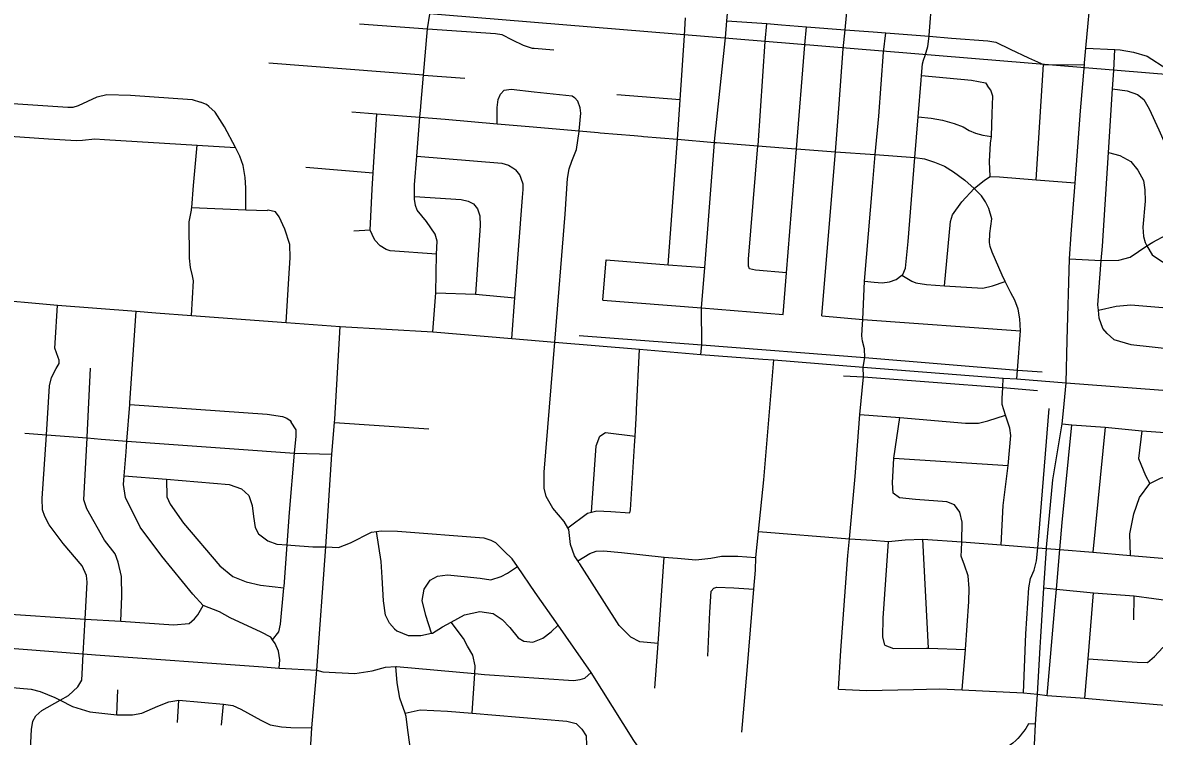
# Model space of a CAD drawing. Extents: x 1729596 to 1934326, y 644115 to 911751.
# Drawn here: x 1854870 to 1863218, y 705951 to 711219 of the extents above; entities that cross this region are included whole.
import ezdxf

# ---------------------------------------------------------------- set-up
doc = ezdxf.new("R2010")
doc.units = 0
for name, color, linetype in [('GM_X_City_Street', 7, 'Continuous'), ('GM_X_Corporation', 7, 'Continuous'), ('GM_X_Interchange_Ramps', 7, 'Continuous'), ('GM_X_State_Route', 7, 'Continuous')]:
    doc.layers.add(name, color=color, linetype=linetype)

msp = doc.modelspace()

# ---------------------------------------------------------------- linework, layer by layer
at = {"layer": 'GM_X_City_Street'}
for points in [[(1860052.3, 711083.5), (1860054.7, 711106.7), (1860064.4, 711232.7), (1860092.4, 711536.8), (1860128, 712000.5), (1860141.2, 712209.5), (1860173.8, 712565.3), (1860251.5, 713477.5), (1860252.7, 713523.8), (1860309.9, 714273.3), (1860368, 715070), (1860409.3, 715537.4), (1860428.1, 715834.4), (1860449.4, 716128.8), (1860493.3, 716658.8), (1860549.7, 717411.9), (1860592.3, 717975.7), (1860621.1, 718377.9), (1860641.2, 718595.9), (1860663.7, 718914.2), (1860715.1, 719594.6)], [(1860923.3, 711025.9), (1860936.4, 711166.3), (1860975.7, 711587.8), (1861002.9, 711907.7), (1861042.4, 712371.7), (1861049.2, 712483.5)], [(1861528.3, 710976.4), (1861546.2, 711042), (1861555.8, 711117.9), (1861556.6, 711123.9), (1861579.2, 711412), (1861614.2, 711856.6), (1861616.8, 711890), (1861634.1, 712140.1), (1861646.7, 712323.1), (1861646.7, 712323.1)], [(1857807.6, 710602), (1857827.3, 710830.6), (1857856.8, 711172.6), (1857872.8, 711280.4)], [(1859751.5, 711124), (1859759.2, 711254.8)], [(1860064.4, 711232.7), (1860358.4, 711211.4), (1860468.2, 711203.5), (1860651.9, 711188.9), (1860936.4, 711166.3), (1861143.1, 711149.9), (1861237, 711142.6), (1861555.8, 711117.9), (1861720.2, 711105.2), (1861989.7, 711083.4), (1862049.4, 711073.6), (1862154, 711022.5), (1862290.3, 710958.4), (1862400.9, 710909.1), (1862577, 710908), (1862702.2, 710910.8)], [(1857354.5, 711211.2), (1857856.8, 711172.6), (1858357, 711138.2), (1858404.8, 711130.8), (1858479.7, 711092.5), (1858562.7, 711052), (1858628, 711030.1), (1858644, 711029.6), (1858787.8, 711017.5)], [(1860346.6, 711080.7), (1860358.4, 711211.4)], [(1860640, 711054.2), (1860651.9, 711188.9)], [(1859630.4, 709432.1), (1859699.1, 710357.8), (1859719.1, 710649.9), (1859751.5, 711124)], [(1859872.9, 708769.8), (1859879.4, 708840.7), (1859877.4, 709113.3), (1859900.8, 709410.5), (1859973.5, 710334.5), (1859974, 710340.8), (1860052.3, 711083.5)], [(1860505, 709373.5), (1860275.6, 709392.6), (1860231.8, 709401.9), (1860224.4, 709422.2), (1860223.9, 709474.3), (1860294, 710309.7), (1860294.3, 710312.4), (1860346.6, 711080.7)], [(1861218.8, 711001.4), (1861237, 711142.6)], [(1860480.3, 709065.9), (1860505, 709373.5), (1860578.4, 710287.9), (1860640, 711054.2)], [(1860764.2, 709055.7), (1860839.9, 709943.7), (1860865.4, 710266.5), (1860890.6, 710585.8), (1860923.3, 711025.9)], [(1861070, 708675.9), (1861081, 708746.6), (1861079.4, 708811.1), (1861063.7, 708867.8), (1861060.6, 708907.1), (1861062.2, 708954.3), (1861068.5, 709028.2), (1861079.4, 709310.9), (1861138, 710009.3), (1861159.3, 710244.5), (1861185.1, 710529.2), (1861218.8, 711001.4)], [(1862713, 711031.6), (1862926.7, 711021), (1862966.4, 711019.1), (1863064, 711000.2), (1863165.2, 710971.2), (1863310.6, 710878.8), (1863355.1, 710827.4)], [(1862918, 710866.1), (1862926.7, 711021)], [(1857827.3, 710830.6), (1856685.6, 710919.8)], [(1861079.4, 709310.9), (1861151.6, 709303.2), (1861209.5, 709299.5), (1861263.7, 709305.9), (1861314.2, 709322.5), (1861356.2, 709355.5), (1861363.4, 709361.2), (1861382.7, 709406.8), (1861402.4, 709602.7), (1861451.6, 710222.4), (1861475.6, 710524.8), (1861497, 710794.9), (1861500.3, 710829), (1861508.5, 710914.8), (1861515.3, 710940.7), (1861528.3, 710976.4)], [(1862346.1, 710059.3), (1862400.9, 710909.1)], [(1857827.3, 710830.6), (1858131.4, 710809.9)], [(1861500.3, 710829), (1861869.2, 710794.1), (1861972.8, 710775.1), (1861988.1, 710752.6)], [(1862869.7, 708924.7), (1862838.7, 708961.7), (1862810.9, 709036.7), (1862805.5, 709095.8), (1862801.8, 709137.2), (1862826.4, 709463.4), (1862834.3, 709569.3), (1862878.9, 710259.6), (1862909.2, 710730.1), (1862918, 710866.1)], [(1862006.6, 710084.4), (1862002, 710194.9), (1862009.8, 710329), (1862017.3, 710378.9), (1862022.2, 710547.1), (1862025.9, 710675.3), (1862011.2, 710719.9), (1861988.1, 710752.6)], [(1854685.3, 710628.3), (1855203.3, 710595.7), (1855243.3, 710594.6), (1855281.7, 710607.5), (1855419.6, 710671.7), (1855492.2, 710689.6), (1855666.1, 710682.6), (1856119.5, 710651.5), (1856183, 710631.6)], [(1858370, 710472), (1858369.2, 710592.5), (1858376.9, 710650.4), (1858394.1, 710690), (1858423, 710721.3), (1858473.2, 710727.8), (1858642.7, 710708.9), (1858924, 710678.7), (1858939.7, 710666.3), (1858964.9, 710639.5)], [(1859719.1, 710649.9), (1859252.4, 710685.3)], [(1862909.2, 710730.1), (1863017.6, 710714.9), (1863092.9, 710688.6), (1863139.9, 710651.1), (1863179.9, 710583.8), (1863249.5, 710427.5), (1863371.7, 710155.3), (1863420.7, 710051.6), (1863461.2, 710000.3), (1863519.9, 709954.5), (1863575.6, 709940.9), (1863646.3, 709964.9), (1863720.1, 710006.3)], [(1856516.1, 709838.3), (1856516.9, 710000.5), (1856511, 710074.8), (1856497.6, 710163.4), (1856471.6, 710234.3), (1856439.4, 710297.4), (1856359.8, 710450.1), (1856290.9, 710558.3), (1856244.1, 710599.8), (1856226.5, 710614.3), (1856183, 710631.6)], [(1857894.8, 708935.8), (1857916.8, 709223.7), (1857922, 709510.6), (1857928.3, 709604.8), (1857911.8, 709657.4), (1857848.5, 709751.5), (1857780.9, 709835.6), (1857767.9, 709870.1), (1857759.2, 709916.4), (1857759.4, 709936.5), (1857760.3, 710022.7), (1857777.3, 710232.6), (1857800.6, 710520.4), (1857807.2, 710596.5), (1857807.6, 710602)], [(1858794.6, 708860.3), (1858870.7, 709804.2), (1858888.3, 710068.3), (1858900.4, 710140.1), (1858922, 710195.6), (1858954.6, 710282.9), (1858974.4, 710414.7), (1858975, 710419.7), (1858988.4, 710550.6), (1858983.5, 710590.8), (1858964.9, 710639.5)], [(1857297.6, 710561.3), (1857481.4, 710546.4), (1857800.6, 710520.4), (1857986.4, 710505.3), (1858370, 710472), (1858607.2, 710451.3), (1858975, 710419.7), (1859114.7, 710407.8), (1859131.1, 710406.4)], [(1857922, 709510.6), (1857580, 709534.7), (1857550.3, 709545.5), (1857507, 709570.9), (1857468.3, 709614.1), (1857447.4, 709654.8), (1857434.4, 709687.2), (1857447.1, 709989.6), (1857454.6, 710109.7), (1857481.4, 710546.4)], [(1861475.6, 710524.8), (1861570.9, 710514.1), (1861654.5, 710499.6), (1861739.9, 710475.1), (1861807.2, 710449.1), (1861852.4, 710421.7), (1861897.9, 710402.4), (1861953.5, 710388.7), (1862017.3, 710378.9)], [(1859131.1, 710406.4), (1859381.8, 710384.8), (1859435.5, 710380.3), (1859450.4, 710379)], [(1854670.2, 710388.9), (1855060.4, 710361.3), (1855266.2, 710349.3), (1855310.3, 710352.1), (1855402.7, 710361.4), (1855474.6, 710357.3), (1856157.7, 710314.9), (1856439.4, 710297.4)], [(1856116.2, 709842.5), (1856117.4, 709855.6), (1856131.2, 710017.6), (1856157.7, 710314.9)], [(1859450.4, 710379), (1859699.1, 710357.8), (1859973.5, 710334.5), (1859988.7, 710333.2), (1860294, 710309.7), (1860573.8, 710288.2), (1860578.4, 710287.9), (1860865.4, 710266.5), (1861159.3, 710244.5), (1861451.6, 710222.4), (1861522.2, 710212.7), (1861595.5, 710188.6), (1861668.7, 710158.4), (1861735.5, 710118.4), (1861819.8, 710055.8), (1861888, 709993.7)], [(1857777.3, 710232.6), (1858405.3, 710182.5), (1858454.9, 710167), (1858486.3, 710146.1), (1858508, 710133.4)], [(1862878.9, 710259.6), (1862963.8, 710239.2), (1863044.5, 710192.8), (1863096.7, 710129.1), (1863136.6, 710053.8), (1863146.6, 709985.4), (1863150.1, 709901), (1863132.6, 709709.1), (1863136.6, 709640.8), (1863149.3, 709596.3), (1863163, 709570.4)], [(1856959.5, 710152.1), (1857454.6, 710109.7)], [(1858478.4, 708888.6), (1858499.4, 709187.7), (1858556.1, 709929.5), (1858561.8, 709987.5), (1858560.9, 710027.6), (1858548.1, 710068.1), (1858536.9, 710096.5), (1858508, 710133.4)], [(1861888, 709993.7), (1861963.9, 710055.6), (1862006.6, 710084.4), (1862074.7, 710080.5), (1862346.1, 710059.3), (1862632.8, 710036.9)], [(1861669.2, 709277.1), (1861714.9, 709750.1), (1861728.3, 709799.8), (1861797.2, 709896), (1861888, 709993.7)], [(1862202.6, 708589.3), (1862208.7, 708654.9), (1862229.8, 708943.2), (1862224.4, 709033.6), (1862212.5, 709104.1), (1862188.4, 709171), (1862159.9, 709223.9), (1862118, 709308.9), (1862095.6, 709354.1), (1862022.5, 709524.6), (1862005.8, 709567.2), (1862002.6, 709595.4), (1862004.5, 709661.5), (1862019.7, 709771.3), (1861997.9, 709848.1), (1861971.3, 709897), (1861942.5, 709940), (1861888, 709993.7)], [(1857759.4, 709936.5), (1858105.4, 709914.5), (1858157, 709900.9), (1858194.5, 709881.8), (1858225.4, 709844.8), (1858242, 709794.2), (1858243.9, 709722), (1858209.4, 709214.3)], [(1856114.6, 709056.8), (1856129.8, 709313.3), (1856123.5, 709351.1), (1856109.3, 709412.5), (1856099.9, 709480.1), (1856099.3, 709747.9), (1856115, 709834.2), (1856116, 709839.6), (1856116.2, 709842.5)], [(1856117.4, 709855.6), (1856516.1, 709838.3), (1856674.1, 709831.5)], [(1856813.2, 709006.3), (1856833.7, 709331.7), (1856842.1, 709481.8), (1856841, 709582.1), (1856804.2, 709693.4), (1856762.8, 709784.8), (1856733.9, 709821.8), (1856682.2, 709835.3), (1856674.1, 709831.5)], [(1857434.4, 709687.2), (1857312.1, 709680.8)], [(1862592.1, 709476.6), (1862826.4, 709463.4), (1862955.4, 709465.6), (1863038.1, 709487.2), (1863163, 709570.4), (1863205.4, 709598.7), (1863307.1, 709653.9), (1863388, 709685.7), (1863669.8, 709669.5), (1863834.5, 709675.7), (1863880.1, 709677.4), (1864022.5, 709687.4), (1864161.4, 709715.4)], [(1863163, 709570.4), (1863202.7, 709504.6), (1863277.3, 709454.3), (1863396.1, 709410.7), (1863609.3, 709378.5), (1863903.7, 709347.2)], [(1859150.5, 709170.5), (1859173.1, 709468.6)], [(1859173.1, 709468.6), (1859630.4, 709432.1), (1859900.8, 709410.5)], [(1851688.3, 709389.5), (1851978.4, 709365.6), (1852751.3, 709305.2), (1852932.4, 709296.4), (1853269.5, 709275.8), (1853404.2, 709263.3), (1853590.5, 709253), (1853918.2, 709230.1), (1854580.4, 709183.9), (1855127.7, 709134.2), (1855706.4, 709089.5), (1855852.6, 709077.8)], [(1861356.2, 709355.5), (1861430, 709311.1), (1861457.6, 709298.4), (1861537.3, 709286), (1861669.2, 709277.1), (1861952.8, 709258), (1862023.3, 709276), (1862118, 709308.9)], [(1857916.8, 709223.7), (1858209.4, 709214.3), (1858499.4, 709187.7)], [(1859150.5, 709170.5), (1859877.4, 709113.3), (1860480.3, 709065.9)], [(1854923.1, 705763.2), (1854934.3, 706001.7), (1854945, 706063.8), (1854967.5, 706103.7), (1855012.1, 706141.3), (1855146.3, 706218.2), (1855207.8, 706253.5), (1855276.6, 706317), (1855307.2, 706364.8), (1855312.3, 706459.1), (1855317.6, 706559.3), (1855331.2, 706817.3), (1855345.5, 707088.8), (1855342.1, 707139), (1855308.8, 707209.6), (1855168.3, 707373.7), (1855065.7, 707513.3), (1855034.3, 707573.9), (1855016.8, 707622.2), (1855013.8, 707706.6), (1855045.2, 708177.1), (1855069.3, 708538.7), (1855082, 708598.8), (1855116.9, 708666.6), (1855139.3, 708702.5), (1855139.6, 708728.6), (1855131.8, 708746.7), (1855106.5, 708817.2), (1855109, 708853.3), (1855127.7, 709134.2)], [(1856761.6, 706454.5), (1856766.2, 706517.1), (1856756.9, 706579.4), (1856731.5, 706635.9), (1856712.8, 706663.4), (1856699.9, 706682.4), (1856630.2, 706721.3), (1856400.9, 706826.2), (1856321.2, 706869.3), (1856202.6, 706917.1), (1856124.2, 706999.9), (1855896.9, 707281.4), (1855737, 707495.8), (1855629.2, 707713.8), (1855614.3, 707810.3), (1855619.3, 707874.9), (1855633, 708050.8), (1855639.3, 708131), (1855660.2, 708399.6), (1855661.2, 708411.7), (1855706.4, 709089.5)], [(1855852.6, 709077.8), (1856114.6, 709056.8), (1856813.2, 709006.3), (1857212.5, 708976.6)], [(1862805.5, 709095.8), (1862935.6, 709127.3), (1863043.9, 709136.2), (1863397.3, 709105.9), (1863684.4, 709071.5), (1863732, 709054.2), (1863820.5, 708996.8)], [(1862869.7, 708924.7), (1862918.4, 708881.2), (1863043.4, 708843.5), (1863380.5, 708805.6), (1863638.2, 708788.2), (1863693.2, 708820.7), (1863743.1, 708887.4), (1863806, 708985.9), (1863820.5, 708996.8), (1863847, 709016.8), (1863924.3, 709060.6), (1863954.5, 709070.4)], [(1860764.2, 709055.7), (1861068.5, 709028.2), (1862229.8, 708943.2)], [(1857171.7, 708291.1), (1857212.5, 708976.6)], [(1857212.5, 708976.6), (1857894.8, 708935.8), (1858478.4, 708888.6), (1858794.6, 708860.3), (1859419.1, 708810), (1859872.9, 708769.8), (1860330.7, 708735.7), (1860409.7, 708730.1), (1861070, 708675.9), (1862103.5, 708595.6), (1862202.6, 708589.3), (1862566, 708559.4)], [(1858974.8, 708908.9), (1859879.4, 708840.7), (1861081, 708746.6), (1862208.7, 708654.9), (1862389.2, 708641.8)], [(1858975.7, 707230.4), (1858965.3, 707246.6), (1858941.7, 707283.6), (1858910.6, 707366.2), (1858899.8, 707478.7), (1858892.4, 707491), (1858864.4, 707537.3), (1858781.4, 707636.6), (1858732.2, 707721.4), (1858716.9, 707783.8), (1858716.2, 707900.2), (1858794.6, 708860.3)], [(1859397.1, 708341.3), (1859398.2, 708361.5), (1859419.1, 708810)], [(1860173.7, 705981.5), (1860215, 706436.6), (1860263.9, 707036.6), (1860275.5, 707178.5), (1860278.6, 707270.8), (1860298.2, 707463.3), (1860337.2, 707844.1), (1860409.7, 708730.1)], [(1855593.8, 706800.4), (1855600.9, 706985.6), (1855598.6, 707132.1), (1855575.7, 707236.7), (1855552.3, 707297.2), (1855473.3, 707400.4), (1855343.6, 707630.6), (1855320.3, 707697.1), (1855327.4, 707791.4), (1855345.3, 708153.4), (1855345.6, 708160.4), (1855371.4, 708667.8)], [(1860888.9, 706300.7), (1860906.2, 706585.4), (1860956.2, 707285.3), (1860967.8, 707409.1), (1861010.9, 707868.7), (1861046.4, 708326.6), (1861073.2, 708603.5), (1861070, 708675.9)], [(1860923.7, 708613), (1861073.2, 708603.5), (1862098.8, 708526.4), (1862355.2, 708504.4)], [(1862087.6, 707365), (1862102.9, 707653.9), (1862139.7, 707950.7), (1862160.2, 708170.9), (1862150.7, 708226), (1862120.8, 708321.9), (1862095.7, 708400.6), (1862094.1, 708444.6), (1862098.8, 708526.4), (1862103.5, 708595.6)], [(1862566, 708559.4), (1862566, 708559.4), (1863929.6, 708458), (1864368, 708420.2), (1865290.6, 708350.2), (1865647.5, 708319.6)], [(1855660.2, 708399.6), (1856674.5, 708328.2), (1856786.5, 708313), (1856818.5, 708298.6), (1856842.3, 708282.2), (1856850.2, 708270.1)], [(1859348.2, 707600.2), (1859354.5, 707624.2), (1859383.9, 708095.5), (1859387.7, 708165.6), (1859397.1, 708341.3)], [(1861046.4, 708326.6), (1861340.6, 708304.6), (1861823.5, 708263.7), (1861921, 708262.1), (1861988.7, 708281), (1862120.8, 708321.9)], [(1862251.7, 706273.5), (1862270.6, 706708.8), (1862292.5, 707047.7), (1862305.3, 707115.8), (1862332.1, 707177.7), (1862348.9, 707247.7), (1862357.4, 707343.6), (1862365, 707428.2), (1862441.8, 708370.5)], [(1856712.8, 706663.4), (1856758.5, 706721.9), (1856771.2, 706780), (1856797.6, 707048.1), (1856798.4, 707056.6), (1856821.1, 707364.9), (1856838.7, 707604), (1856876.3, 708042), (1856887.1, 708167.4), (1856887.7, 708213.5), (1856850.2, 708270.1)], [(1856978.7, 705603.7), (1857002.7, 706013.2), (1857039.8, 706439.4), (1857105.4, 707349), (1857151.1, 708033.6), (1857170.3, 708268.5), (1857171.7, 708291.1)], [(1857170.3, 708268.5), (1857865.3, 708220.6)], [(1861800.9, 706294.5), (1861823.6, 706593.5), (1861850.4, 706946.2), (1861851.5, 707042.5), (1861844.5, 707134.9), (1861817.3, 707213.5), (1861792, 707280), (1861794.5, 707326.1), (1861796.4, 707386.5), (1861800.9, 707532.8), (1861781.7, 707605.2), (1861744.2, 707659.8), (1861686.3, 707682.6), (1861456, 707699.2), (1861337.9, 707710.5), (1861290.1, 707745.2), (1861285, 707823.5), (1861295.7, 708004.4), (1861340.6, 708304.6)], [(1862427.8, 706253.4), (1862483.3, 706905.1), (1862495.1, 707038.5), (1862520.9, 707330.7), (1862538.5, 707530.6), (1862610.1, 708249.6)], [(1862537.7, 708259), (1862610.1, 708249.6), (1862853.9, 708232.2), (1863126, 708205.5), (1863739.5, 708163.1), (1863808.7, 708156.8), (1863874.8, 708164.6), (1863969.2, 708211.8)], [(1862853.9, 708232.2), (1862764.5, 707311.3)], [(1854886.9, 708189.6), (1855045.2, 708177.1), (1855345.3, 708153.4), (1855449.7, 708145.2), (1855639.3, 708131), (1856429.1, 708072.1), (1856876.3, 708042), (1857151.1, 708033.6)], [(1859066.8, 707605.9), (1859099.2, 708094.6), (1859128.1, 708166.5)], [(1859128.1, 708166.5), (1859168.5, 708194.2), (1859387.7, 708165.6)], [(1863126, 708205.5), (1863101.1, 708002), (1863151.8, 707877), (1863183.2, 707818.4)], [(1861295.7, 708004.4), (1862139.7, 707950.7)], [(1855619.3, 707874.9), (1855931.3, 707848.6), (1856394, 707809.6), (1856483.9, 707778.5), (1856537.4, 707729.8), (1856562.6, 707655.2), (1856573.7, 707572.8), (1856584.8, 707492.4), (1856610.4, 707446), (1856677.9, 707393.1), (1856743.8, 707370.3), (1856821.1, 707364.9), (1856848, 707363.1), (1857010.2, 707351.2), (1857105.4, 707349), (1857200.6, 707345.1), (1857289.1, 707380.2), (1857444.4, 707458.8), (1857480.9, 707463.6), (1857514.6, 707468), (1857634.9, 707464.7), (1858271.7, 707417.5), (1858323.6, 707398.8), (1858357.5, 707382.4)], [(1855931.3, 707848.6), (1855934, 707718.4), (1855957.4, 707666), (1856056, 707524.4), (1856325.1, 707210.4), (1856420.4, 707131), (1856518.2, 707091.8), (1856624.1, 707066.6), (1856797.6, 707048.1)], [(1863041.1, 707286.7), (1863036.6, 707444.8), (1863066.4, 707593), (1863107.8, 707712.9), (1863183.2, 707818.4), (1863263.8, 707855.7), (1863350.3, 707884.8), (1863494.4, 707867.2), (1863805.6, 707870.4)], [(1858892.4, 707491), (1859037.5, 707597.6), (1859066.8, 707605.9), (1859105.9, 707616.9), (1859208, 707611.8), (1859348.2, 707600.2)], [(1857612.7, 706744.5), (1857577.1, 706787), (1857547.7, 706845.6), (1857530.8, 706952.1), (1857520.8, 707124.8), (1857514.1, 707241.3), (1857480.9, 707463.6)], [(1860298.2, 707463.3), (1860967.8, 707409.1), (1861135.9, 707399.7), (1861256.1, 707388.3), (1861378.5, 707401), (1861510.8, 707407.6), (1861796.4, 707386.5), (1862087.6, 707365), (1862357.4, 707343.6), (1862421, 707338.6), (1862520.9, 707330.7), (1862764.5, 707311.3), (1863041.1, 707286.7), (1863305.2, 707263.2)], [(1861552, 706602.1), (1861510.8, 707407.6)], [(1859496.1, 705613.7), (1859487.5, 705736.3), (1859440.4, 705831.1), (1859428.1, 705849), (1859379.3, 705920.1), (1859062.3, 706423.3), (1858819.7, 706772.1), (1858650, 707013.9), (1858519.6, 707204.4), (1858480.4, 707260.7), (1858423, 707317.5), (1858357.5, 707382.4)], [(1858965.3, 707246.6), (1859054.2, 707300.4), (1859100.4, 707318), (1859154.6, 707321.4), (1859286.8, 707307.9), (1859603.1, 707274.2), (1859665, 707268.8), (1859699.7, 707265.7)], [(1861229.3, 706624), (1861214, 706686.4), (1861217.6, 706822.8), (1861256.1, 707388.3)], [(1859557.6, 706636.1), (1859421.6, 706648.1), (1859355.9, 706683), (1859270.6, 706768.2), (1858979.9, 707223.8), (1858975.7, 707230.4)], [(1859534, 706305.7), (1859557.6, 706636.1), (1859603.1, 707274.2)], [(1859699.7, 707265.7), (1859835.4, 707253.6), (1859945.8, 707266.4), (1860026.1, 707281.6), (1860146.3, 707280.2), (1860278.6, 707270.8)], [(1857886.9, 706712.1), (1857844.3, 706842.3), (1857817.5, 706955), (1857830.5, 707037.1), (1857875.3, 707102.8), (1857929.8, 707134.3), (1858004.1, 707143.5), (1858126.2, 707132.1), (1858244.3, 707118.8), (1858322.3, 707105.9), (1858400.8, 707131.1), (1858445.2, 707156.7), (1858519.6, 707204.4)], [(1859924.5, 706542), (1859939.9, 706867.3), (1859948, 707022.4), (1859967.4, 707044.5), (1859989.5, 707052.8), (1860115.4, 707047.3), (1860263.9, 707036.6)], [(1862402.5, 707048.1), (1862495.1, 707038.5), (1862769.1, 707010.3), (1863069.6, 706988.9), (1863359.8, 706949.5), (1863529.9, 706927.6), (1863609.8, 706904.6), (1863709.5, 706855.3)], [(1862704.2, 706234.3), (1862728.4, 706523.1), (1862769.1, 707010.3)], [(1863065.6, 706812.3), (1863069.6, 706988.9)], [(1854667.8, 706859.9), (1855331.2, 706817.3), (1855593.8, 706800.4), (1855982, 706775.5), (1856098.1, 706785.1), (1856138.2, 706819.1), (1856162.4, 706849), (1856202.6, 706917.1)], [(1857612.7, 706744.5), (1857630.5, 706730.3), (1857714.3, 706695.2), (1857806.6, 706696.2), (1857886.9, 706712.1), (1857892.9, 706713.3), (1857967.6, 706758.6), (1858029.7, 706793.4), (1858129, 706849.1), (1858243.5, 706871.9), (1858341.6, 706856.8), (1858407.2, 706813.9), (1858462.7, 706755.1), (1858525.9, 706678.1), (1858565.8, 706653.6), (1858633.8, 706646.8), (1858706.3, 706676.1), (1858769, 706723.6), (1858819.7, 706772.1)], [(1858184.7, 706122.8), (1858205, 706414.5), (1858208.9, 706471), (1858191.8, 706551.4), (1858152.5, 706618.1), (1858121, 706674.6), (1858029.7, 706793.4)], [(1854076.4, 706713.6), (1854109.9, 706661.1), (1854186, 706648.2), (1854396.1, 706631.7), (1855317.6, 706559.3), (1855407.6, 706552.3), (1856645.3, 706464.3), (1856761.6, 706454.5), (1857039.8, 706439.4), (1857083.9, 706427.3), (1857320.3, 706414.6), (1857448.8, 706435.3), (1857545.3, 706462.3), (1857622.9, 706467.1), (1857627.6, 706467.4), (1858205, 706414.5), (1858276.3, 706408), (1858933.3, 706362.6), (1858983.5, 706370), (1859015.7, 706381.7), (1859062.3, 706423.3)], [(1862728.4, 706523.1), (1863090.1, 706498.9), (1863166.2, 706496.1), (1863218.8, 706539.7), (1863279.7, 706607.2), (1863344.3, 706646.7), (1863472.4, 706629.2), (1863564.1, 706580)], [(1861229.3, 706624), (1861293.2, 706599.2), (1861537.8, 706602.5), (1861552, 706602.1), (1861823.6, 706593.5)], [(1857700.5, 705294.6), (1857697.6, 705392.9), (1857687.2, 705537.6), (1857693.4, 705594.9), (1857724.5, 705883.4), (1857725.3, 705890.4), (1857710.4, 705996.9), (1857699.5, 706097.3), (1857690.4, 706123), (1857651, 706234.3), (1857632.2, 706346.9), (1857622.9, 706467.1)], [(1854679.7, 706321.3), (1854933.7, 706298.7), (1854999.6, 706281.9), (1855107.4, 706238.6), (1855146.3, 706218.2), (1855236.9, 706170.9), (1855364.7, 706131.4), (1855564.3, 706109.1), (1855679.2, 706109.8), (1855749.5, 706123.1), (1855868.3, 706173.9), (1855948.9, 706207.1), (1856022.9, 706218), (1856350.7, 706187.6), (1856421.6, 706177.8), (1856479.4, 706151), (1856626.9, 706071.1), (1856694.6, 706036.3), (1856778.6, 706021.3), (1856848.7, 706016.5), (1857002.7, 706013.2)], [(1855564.3, 706109.1), (1855571.1, 706295.6)], [(1860888.9, 706300.7), (1861095.3, 706290.4), (1861442.1, 706296.5), (1861632.6, 706302.4), (1861800.9, 706294.5), (1862251.7, 706273.5), (1862354.7, 706261.8), (1862427.8, 706253.4), (1862704.2, 706234.3), (1863006.6, 706204.9), (1863383.7, 706173)], [(1856013.3, 706053.9), (1856022.9, 706218)], [(1856335.8, 706034.3), (1856350.7, 706187.6)], [(1857690.4, 706123), (1857802.3, 706146.4), (1858002.7, 706138.1), (1858184.7, 706122.8), (1858883.8, 706064.1), (1858953.8, 706047.2), (1858995.4, 706004.6), (1859026.9, 705954.1), (1859030.1, 705885.9), (1859026, 705773.7)]]:
    msp.add_lwpolyline(points, dxfattribs=at)
at = {"layer": 'GM_X_Corporation'}
msp.add_lwpolyline([(1864915.5, 723683.9), (1853770.3, 722829.2), (1853192.5, 722137.1), (1852817.2, 721294.9), (1852704.2, 719841.4), (1855309, 719645.8), (1854937, 714267.1), (1854865.2, 713812.6), (1854855, 713471.6), (1854981.1, 713123.1), (1855052.8, 712757.1), (1854973.5, 711528.2), (1864434.9, 710746.1)], dxfattribs=at)
at = {"layer": 'GM_X_Interchange_Ramps'}
msp.add_lwpolyline([(1862341.8, 706040.3), (1862290.1, 706044.2), (1862268.9, 706009.5), (1862254.9, 705989.1), (1862243.1, 705973.6), (1862228, 705955.3), (1862210.8, 705936.6), (1862195.3, 705921.3), (1862173.6, 705902), (1862156.6, 705888.4), (1862129, 705867.8), (1862055.6, 705833.1), (1861972.7, 705802.2), (1861405.8, 705627.6), (1861417.5, 705535.3)], dxfattribs=at)
at = {"layer": 'GM_X_State_Route'}
for points in [[(1862703.2, 710921.7), (1862713, 711031.6), (1862752.9, 711481.7), (1862806.6, 712003.3), (1862810.6, 712052.6), (1862842.1, 712440.7)], [(1862575, 708874.9), (1862592.1, 709476.6), (1862604.9, 709657.9), (1862632.8, 710036.9), (1862671.9, 710568.9), (1862702.2, 710910.8), (1862702.8, 710917.1), (1862703.2, 710921.7)], [(1862546.6, 708353.8), (1862566, 708559.4), (1862575, 708874.9)], [(1862374.8, 706607.5), (1862377, 706645.8), (1862379.5, 706685.1), (1862402.5, 707048.1), (1862421, 707338.6), (1862421.3, 707344.2), (1862469, 707843.9), (1862537.7, 708259), (1862546.6, 708353.8)], [(1862325.2, 705757.4), (1862331.8, 705869.1), (1862332.9, 705887.7), (1862341.8, 706040.3), (1862354.7, 706261.8), (1862374.8, 706607.5)]]:
    msp.add_lwpolyline(points, dxfattribs=at)

doc.saveas('drawing.dxf')
